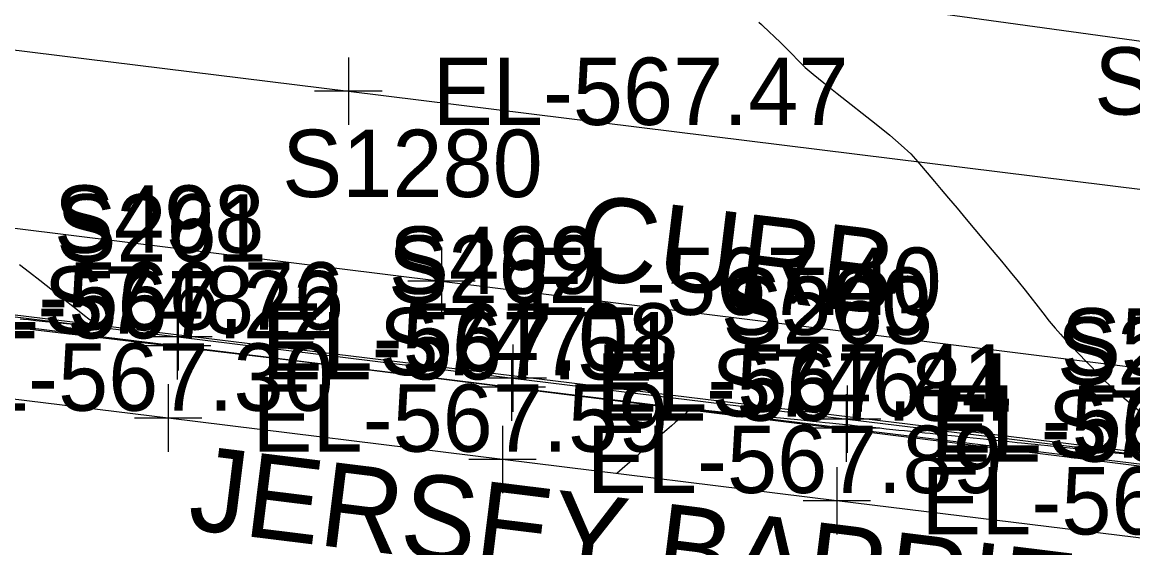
# Model space of a CAD drawing. Extents: x 1724534 to 1727318, y 657156 to 660047.
# Drawn here: x 1725592.1 to 1725658, y 658558.5 to 658589.7 of the extents above; entities that cross this region are included whole.
import ezdxf

# ---------------------------------------------------------------- set-up
doc = ezdxf.new("R2010")
doc.units = 0
for name, color, linetype in [('SURVEY - CONTOURS - Intermediate with optional Text', 7, 'Continuous'), ('SURVEY - DRAINAGE - Area Shapes', 7, 'Continuous'), ('SURVEY - DRAINAGE - Storm Sewer', 7, 'Continuous'), ('SURVEY - DTM - Breaklines', 7, 'Continuous'), ('SURVEY - DTM - Breaklines - Points - Elevations', 7, 'Continuous'), ('SURVEY - DTM - Breaklines - Points - Locators', 7, 'Continuous'), ('SURVEY - DTM - Breaklines - Points - Numbers', 7, 'Continuous'), ('SURVEY - ROADSIDE BARRIERS - Points - Elevations', 7, 'Continuous'), ('SURVEY - ROADSIDE BARRIERS - Points - Locators', 7, 'Continuous'), ('SURVEY - ROADSIDE BARRIERS - Points - Numbers', 7, 'Continuous'), ('SURVEY - ROADSIDE BARRIERS with Text', 7, 'Continuous'), ('SURVEY - TRAFFIC CONTROL - Pavement Marking - Points - Elevations', 7, 'Continuous'), ('SURVEY - TRAFFIC CONTROL - Pavement Marking - Points - Locators', 7, 'Continuous'), ('SURVEY - TRAFFIC CONTROL - Pavement Marking - Points - Numbers', 7, 'Continuous'), ('SURVEY - TRAFFIC CONTROL - Pavement Marking with Text', 7, 'Continuous'), ('SURVEY - TRANSPORTATION - Features', 7, 'Continuous'), ('SURVEY - TRANSPORTATION - Features - Points - Elevations', 7, 'Continuous'), ('SURVEY - TRANSPORTATION - Features - Points - Locators', 7, 'Continuous'), ('SURVEY - TRANSPORTATION - Features - Points - Numbers', 7, 'Continuous'), ('SURVEY - TRANSPORTATION - Features Text', 7, 'Continuous'), ('SURVEY - TRANSPORTATION - Roads', 7, 'Continuous'), ('SURVEY - TRANSPORTATION - Roads - Points - Elevations', 7, 'Continuous'), ('SURVEY - TRANSPORTATION - Roads - Points - Locators', 7, 'Continuous'), ('SURVEY - TRANSPORTATION - Roads - Points - Numbers', 7, 'Continuous'), ('SURVEY - UTILITIES - Electric (Underground) with Text', 7, 'Continuous')]:
    doc.layers.add(name, color=color, linetype=linetype)

msp = doc.modelspace()

# ---------------------------------------------------------------- linework, layer by layer
at = {"layer": 'SURVEY - CONTOURS - Intermediate with optional Text'}
for points in [[(1725635.81, 658589.735), (1725635.959, 658589.588), (1725636.124, 658589.429), (1725636.307, 658589.258), (1725636.815, 658588.785), (1725637.01, 658588.6), (1725637.213, 658588.401), (1725637.425, 658588.187), (1725637.646, 658587.959), (1725638.247, 658587.33), (1725638.553, 658587.039), (1725639.021, 658586.635), (1725639.65, 658586.12), (1725640.441, 658585.494), (1725642.766, 658583.673), (1725643.575, 658583.021), (1725644.257, 658582.43), (1725644.814, 658581.901), (1725645.244, 658581.434), (1725646.224, 658580.269), (1725646.618, 658579.801), (1725647.064, 658579.27), (1725647.563, 658578.677), (1725648.115, 658578.022), (1725649.655, 658576.19), (1725650.211, 658575.526), (1725650.72, 658574.907), (1725651.184, 658574.333), (1725651.603, 658573.805), (1725652.658, 658572.456), (1725653.038, 658571.979), (1725653.384, 658571.558), (1725653.697, 658571.194), (1725653.978, 658570.887), (1725655.211, 658569.586), (1725656.111, 658568.656), (1725656.333, 658568.435), (1725656.614, 658568.173), (1725656.954, 658567.868), (1725657.353, 658567.522), (1725658.497, 658566.541)], [(1725591.916, 658575.334), (1725592.512, 658574.882), (1725593.129, 658574.4), (1725594.806, 658573.077), (1725595.362, 658572.638), (1725595.775, 658572.313), (1725596.043, 658572.102), (1725596.168, 658572.006), (1725596.307, 658571.902), (1725596.358, 658571.863), (1725596.405, 658571.827), (1725596.449, 658571.792), (1725596.489, 658571.758), (1725596.668, 658571.607), (1725596.5, 658571.625), (1725596.468, 658571.628), (1725596.443, 658571.63), (1725596.426, 658571.632), (1725596.416, 658571.633), (1725596.398, 658571.635), (1725596.314, 658571.644), (1725596.075, 658571.669), (1725595.681, 658571.71), (1725595.132, 658571.767), (1725593.462, 658571.94), (1725592.899, 658571.998), (1725592.462, 658572.044), (1725592.153, 658572.076), (1725591.97, 658572.095)], [(1725659.639, 658563.855), (1725657.961, 658564.032), (1725657.395, 658564.092), (1725656.958, 658564.138), (1725656.649, 658564.17), (1725656.469, 658564.189), (1725656.158, 658564.222), (1725655.989, 658564.239), (1725655.342, 658564.307), (1725654.863, 658564.358), (1725653.449, 658564.506), (1725652.957, 658564.558), (1725652.545, 658564.601), (1725652.211, 658564.636), (1725651.957, 658564.663), (1725651.382, 658564.723), (1725651.14, 658564.748), (1725650.844, 658564.779), (1725650.494, 658564.816), (1725650.091, 658564.858), (1725648.944, 658564.979), (1725648.529, 658565.023), (1725648.141, 658565.063), (1725647.783, 658565.101), (1725647.452, 658565.135), (1725646.61, 658565.223), (1725646.292, 658565.256), (1725645.972, 658565.29), (1725645.649, 658565.324), (1725645.322, 658565.358), (1725644.449, 658565.45), (1725644.11, 658565.485), (1725643.748, 658565.523), (1725643.364, 658565.563), (1725642.957, 658565.606), (1725641.841, 658565.722), (1725641.475, 658565.76), (1725641.213, 658565.787), (1725641.056, 658565.804), (1725641.004, 658565.809), (1725641.004, 658565.809), (1725641.004, 658565.809), (1725641.004, 658565.809), (1725641.004, 658565.809), (1725641.004, 658565.809), (1725641.004, 658565.809), (1725640.976, 658565.812), (1725640.895, 658565.82), (1725640.759, 658565.834), (1725640.57, 658565.854), (1725639.991, 658565.912), (1725639.735, 658565.939), (1725639.401, 658565.973), (1725638.989, 658566.015), (1725638.499, 658566.065), (1725637.087, 658566.21), (1725636.612, 658566.258), (1725636.243, 658566.296), (1725635.983, 658566.323), (1725635.829, 658566.338), (1725635.563, 658566.366), (1725635.409, 658566.381), (1725635.144, 658566.408), (1725634.769, 658566.447), (1725634.284, 658566.496), (1725631.765, 658566.755), (1725631.516, 658566.54), (1725631.461, 658566.492), (1725631.402, 658566.441), (1725631.339, 658566.386), (1725631.273, 658566.329), (1725631.092, 658566.17), (1725630.994, 658566.085), (1725630.838, 658565.949), (1725630.622, 658565.762), (1725630.348, 658565.523), (1725629.538, 658564.82), (1725629.243, 658564.563), (1725628.965, 658564.321), (1725628.705, 658564.093), (1725628.463, 658563.881), (1725627.372, 658562.922)]]:
    msp.add_lwpolyline(points, dxfattribs=at)
at = {"layer": 'SURVEY - DRAINAGE - Area Shapes'}
msp.add_lwpolyline([(1725876.527, 658537.521), (1725880.453, 658568.253), (1725462.782, 658619.36), (1725459.014, 658588.567)], close=True, dxfattribs=at)
at = {"layer": 'SURVEY - DRAINAGE - Storm Sewer'}
msp.add_lwpolyline([(1725899.594, 658555.371), (1725464.565, 658615.304), (1725129.381, 658652.795)], dxfattribs=at)
at = {"layer": 'SURVEY - DTM - Breaklines'}
msp.add_lwpolyline([(1725489.875, 658584.035), (1725509.601, 658581.531), (1725526.033, 658579.596), (1725541.721, 658577.725), (1725561.584, 658575.392), (1725581.434, 658572.95), (1725601.283, 658570.508), (1725621.131, 658568.058), (1725640.981, 658565.625), (1725660.832, 658563.199), (1725680.682, 658560.757), (1725700.532, 658558.327)], dxfattribs=at)
at = {"layer": 'SURVEY - DTM - Breaklines - Points - Locators'}
for p, q in [((1725601.283, 658572.508), (1725601.283, 658568.508)), ((1725603.283, 658570.508), (1725599.283, 658570.508)), ((1725621.131, 658570.058), (1725621.131, 658566.058)), ((1725623.131, 658568.058), (1725619.131, 658568.058)), ((1725640.981, 658567.625), (1725640.981, 658563.625)), ((1725642.981, 658565.625), (1725638.981, 658565.625))]:
    msp.add_line(p, q, dxfattribs=at)
at = {"layer": 'SURVEY - ROADSIDE BARRIERS - Points - Locators'}
for p, q in [((1725600.739, 658568.219), (1725600.739, 658564.219)), ((1725602.739, 658566.219), (1725598.739, 658566.219)), ((1725620.586, 658565.762), (1725620.586, 658561.762)), ((1725622.586, 658563.762), (1725618.586, 658563.762)), ((1725640.433, 658563.304), (1725640.433, 658559.304)), ((1725642.433, 658561.304), (1725638.433, 658561.304))]:
    msp.add_line(p, q, dxfattribs=at)
at = {"layer": 'SURVEY - ROADSIDE BARRIERS with Text'}
msp.add_lwpolyline([(1725762.719, 658545.483), (1725760.676, 658546.181), (1725739.67, 658549.027), (1725719.83, 658551.532), (1725699.981, 658553.973), (1725680.133, 658556.429), (1725660.282, 658558.858), (1725640.433, 658561.304), (1725620.586, 658563.762), (1725600.739, 658566.219), (1725580.889, 658568.65), (1725561.039, 658571.092), (1725541.174, 658573.41), (1725539.632, 658573.409), (1725538.14, 658573.134)], dxfattribs=at)
at = {"layer": 'SURVEY - TRAFFIC CONTROL - Pavement Marking - Points - Locators'}
for p, q in [((1725611.44, 658587.624), (1725611.44, 658583.624)), ((1725613.44, 658585.624), (1725609.44, 658585.624))]:
    msp.add_line(p, q, dxfattribs=at)
at = {"layer": 'SURVEY - TRAFFIC CONTROL - Pavement Marking with Text'}
msp.add_lwpolyline([(1725507.893, 658598.435), (1725611.44, 658585.624), (1725663.045, 658579.239), (1725732.511, 658570.646), (1725771.433, 658565.831), (1725828.993, 658558.789), (1725876.604, 658552.91), (1725911.384, 658548.615)], dxfattribs=at)
at = {"layer": 'SURVEY - TRANSPORTATION - Features'}
msp.add_lwpolyline([(1725489.947, 658584.602), (1725509.681, 658582.097), (1725524.934, 658580.3), (1725526.112, 658580.162), (1725541.793, 658578.292), (1725561.649, 658575.907), (1725581.5, 658573.471), (1725601.349, 658571.032), (1725621.199, 658568.593), (1725641.048, 658566.157), (1725660.9, 658563.739), (1725680.75, 658561.297), (1725700.601, 658558.867)], dxfattribs=at)
at = {"layer": 'SURVEY - TRANSPORTATION - Features - Points - Locators'}
for p, q in [((1725601.349, 658573.032), (1725601.349, 658569.032)), ((1725603.349, 658571.032), (1725599.349, 658571.032)), ((1725621.199, 658570.593), (1725621.199, 658566.593)), ((1725623.199, 658568.593), (1725619.199, 658568.593)), ((1725641.048, 658568.157), (1725641.048, 658564.157)), ((1725643.048, 658566.157), (1725639.048, 658566.157))]:
    msp.add_line(p, q, dxfattribs=at)
at = {"layer": 'SURVEY - TRANSPORTATION - Roads'}
msp.add_lwpolyline([(1725460.854, 658593.916), (1725508.47, 658587.877), (1725514.425, 658587.132), (1725525.683, 658585.724), (1725547.511, 658582.986), (1725616.971, 658574.343), (1725730.092, 658560.27)], dxfattribs=at)
at = {"layer": 'SURVEY - TRANSPORTATION - Roads - Points - Locators'}
for p, q in [((1725616.971, 658576.343), (1725616.971, 658572.343)), ((1725618.971, 658574.343), (1725614.971, 658574.343))]:
    msp.add_line(p, q, dxfattribs=at)
at = {"layer": 'SURVEY - UTILITIES - Electric (Underground) with Text'}
msp.add_lwpolyline([(1725505.901, 658581.192), (1725559.522, 658575.408), (1725608.231, 658569.636), (1725663.449, 658562.739), (1725716.937, 658556.185), (1725775.83, 658548.079)], dxfattribs=at)

# ---------------------------------------------------------------- texts
at = {"layer": 'SURVEY - DTM - Breaklines - Points - Elevations'}
for s, p in [('EL-567.22', (1725586.434, 658570.95)), ('EL-567.51', (1725606.283, 658568.508)), ('EL-567.84', (1725626.131, 658566.058)), ('EL-568.14', (1725645.981, 658563.625))]:
    msp.add_text(s, height=4, dxfattribs=at).set_placement(p)
at = {"layer": 'SURVEY - DTM - Breaklines - Points - Numbers'}
for s, p in [('S261', (1725594.105, 658575.508)), ('S262', (1725613.795, 658573.058)), ('S263', (1725633.645, 658570.625)), ('S264', (1725653.496, 658568.199))]:
    msp.add_text(s, height=4, dxfattribs=at).set_placement(p)
at = {"layer": 'SURVEY - ROADSIDE BARRIERS - Points - Elevations'}
for s, p in [('EL-567.30', (1725585.889, 658566.65)), ('EL-567.59', (1725605.739, 658564.219)), ('EL-567.89', (1725625.586, 658561.762)), ('EL-568.20', (1725645.433, 658559.304))]:
    msp.add_text(s, height=4, dxfattribs=at).set_placement(p)
at = {"layer": 'SURVEY - ROADSIDE BARRIERS - Points - Numbers'}
for s, p in [('S748', (1725593.356, 658571.219)), ('S747', (1725613.25, 658568.762)), ('S746', (1725632.987, 658566.304)), ('S745', (1725652.946, 658563.858))]:
    msp.add_text(s, height=4, dxfattribs=at).set_placement(p)
at = {"layer": 'SURVEY - ROADSIDE BARRIERS with Text'}
msp.add_text('JERSEY BARRIER WALL/BRIDGE', height=5, rotation=352.94001, dxfattribs=at).set_placement((1725601.83, 658559.641))
at = {"layer": 'SURVEY - TRAFFIC CONTROL - Pavement Marking - Points - Elevations'}
msp.add_text('EL-567.47', height=4, dxfattribs=at).set_placement((1725616.44, 658583.624))
at = {"layer": 'SURVEY - TRAFFIC CONTROL - Pavement Marking - Points - Numbers'}
msp.add_text('S764', height=4, dxfattribs=at).set_placement((1725655.709, 658584.239))
at = {"layer": 'SURVEY - TRANSPORTATION - Features - Points - Elevations'}
for s, p in [('EL-566.76', (1725586.5, 658571.471)), ('EL-567.08', (1725606.349, 658569.032)), ('EL-567.41', (1725626.199, 658566.593)), ('EL-567.73', (1725646.048, 658564.157))]:
    msp.add_text(s, height=4, dxfattribs=at).set_placement(p)
at = {"layer": 'SURVEY - TRANSPORTATION - Features - Points - Numbers'}
for s, p in [('S498', (1725593.966, 658576.032)), ('S499', (1725613.847, 658573.593)), ('S500', (1725633.539, 658571.157)), ('S501', (1725653.722, 658568.739))]:
    msp.add_text(s, height=4, dxfattribs=at).set_placement(p)
at = {"layer": 'SURVEY - TRANSPORTATION - Features Text'}
msp.add_text('CURB', height=5, rotation=353.0555, dxfattribs=at).set_placement((1725624.793, 658574.579))
at = {"layer": 'SURVEY - TRANSPORTATION - Roads - Points - Elevations'}
msp.add_text('EL-567.40', height=4, dxfattribs=at).set_placement((1725621.971, 658572.343))
at = {"layer": 'SURVEY - TRANSPORTATION - Roads - Points - Numbers'}
msp.add_text('S1280', height=4, dxfattribs=at).set_placement((1725607.51, 658579.343))

doc.saveas('drawing.dxf')
